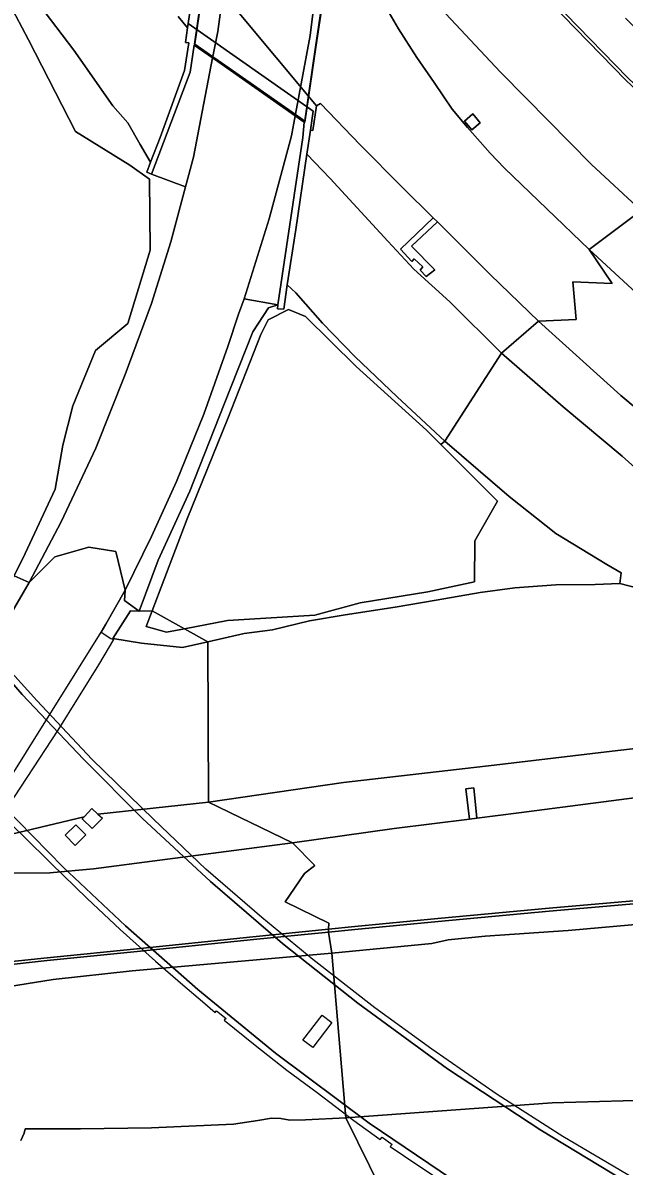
# Model space of a CAD drawing. Extents: x 157648 to 158502, y 379212 to 380938.
# Drawn here: x 158071.4 to 158157, y 379512.9 to 379675.8 of the extents above; entities that cross this region are included whole.
import ezdxf

# ---------------------------------------------------------------- set-up
doc = ezdxf.new("R2010")
doc.units = 0
for name, color, linetype in [('IMGEO_Berm_gesloten', 7, 'Continuous'), ('IMGEO_Berm_groen', 7, 'Continuous'), ('IMGEO_Berm_open', 7, 'Continuous'), ('IMGEO_Grasland_overig', 7, 'Continuous'), ('IMGEO_Groenvoorziening', 7, 'Continuous'), ('IMGEO_Moeras', 7, 'Continuous'), ('IMGEO_Muur', 7, 'Continuous'), ('IMGEO_Rijbaan_autosnelweg', 7, 'Continuous'), ('IMGEO_Rijbaan_autoweg', 7, 'Continuous'), ('IMGEO_Terreindeel_gesloten', 7, 'Continuous'), ('IMGEO_Tunneldeel', 7, 'Continuous')]:
    doc.layers.add(name, color=color, linetype=linetype)

msp = doc.modelspace()

# ---------------------------------------------------------------- linework, layer by layer
at = {"layer": 'IMGEO_Berm_gesloten'}
for points in [[(158132.54, 379511.02), (158120.67, 379519.07), (158107.36, 379529.01), (158096.28, 379538.08), (158085.98, 379547.17), (158077.13, 379555.54), (158066.38, 379566.45), (158059.87, 379573.61), (158052.52, 379582.21), (158045.53, 379590.81), (158038.11, 379600.54), (158030.81, 379610.8), (158024.58, 379620.36), (158019.26, 379628.86), (158014.05, 379637.7), (158004.98, 379655.05), (157996.62, 379673.09), (157989.38, 379691.21)], [(158006.2, 379682.67), (158009.32, 379675.01), (158013.53, 379666.14), (158018.31, 379656.17), (158022.23, 379649.49), (158028.23, 379638.9), (158035.31, 379627.22), (158041.25, 379618.34), (158048.38, 379608.19), (158054.75, 379599.66), (158062.22, 379590.57), (158071.3, 379580.1), (158079.99, 379570.89), (158088.39, 379562.43), (158098.11, 379553.47), (158108.35, 379544.63), (158119.08, 379536.14), (158131.83, 379526.8), (158145.1, 379518.08), (158156.77, 379510.97)], [(158158.3, 379511.24), (158148.26, 379517.16), (158138.91, 379523.16), (158129.61, 379529.6), (158121.49, 379535.51), (158112.68, 379542.35), (158105.42, 379548.37), (158097.44, 379555.25), (158089.96, 379562.34), (158081.25, 379570.85), (158073.35, 379579.24), (158065.3, 379588.15), (158058.32, 379596.73), (158051.87, 379604.92), (158044.52, 379615.01), (158037.75, 379625.09), (158031.81, 379634.33), (158024.83, 379646.43), (158018.88, 379657.52), (158012.4, 379670.83), (158008.6, 379679.83)], [(158068.57, 379562.76), (158071.52, 379559.87), (158075.39, 379556.02), (158080.52, 379551.05), (158085.25, 379546.65), (158090.25, 379542.15), (158094.13, 379538.78), (158096.95, 379536.38), (158098.75, 379534.81), (158098.96, 379535.07), (158100.3, 379533.95), (158100.05, 379533.73), (158104.46, 379530.19), (158108.96, 379526.63), (158113.26, 379523.45), (158118.5, 379519.43), (158122.25, 379516.72), (158122.54, 379517.06), (158123.93, 379516.04), (158123.65, 379515.76), (158127.44, 379513.2), (158133.23, 379509.33)]]:
    msp.add_lwpolyline(points, dxfattribs=at)
at = {"layer": 'IMGEO_Berm_groen'}
for points in [[(158117.56, 379692.59), (158117.03, 379688.86), (158119.66, 379685.4), (158119.22, 379685.15), (158122.52, 379678.91), (158124.87, 379674.92), (158127.46, 379670.81), (158129.91, 379667.25), (158132.49, 379663.45), (158134.69, 379660.84), (158137.92, 379657.19), (158139.93, 379655.08), (158152, 379643.47), (158159.39, 379649.06), (158152.35, 379655.61), (158143.03, 379665.02), (158139.34, 379668.79), (158129.47, 379679.37), (158121.96, 379687.51)], [(158111.8, 379657.06), (158115.14, 379653.6), (158123.34, 379644.69), (158127.04, 379640.68), (158132.16, 379636.02), (158139.5, 379628.71), (158144.77, 379633.28), (158137.95, 379639.89), (158132.3, 379645.52), (158131.64, 379646.17), (158130.39, 379647.4), (158126.71, 379643.96), (158130.04, 379640.59), (158128.81, 379639.62), (158127.92, 379640.55), (158128.34, 379641.01), (158127.1, 379642.15), (158126.76, 379641.78), (158125.12, 379643.51), (158129.8, 379647.98), (158125.44, 379652.3), (158119.41, 379658.4), (158113.77, 379664.26), (158113.18, 379663.95), (158112.66, 379660.43), (158112.31, 379660.48)], [(158136.48, 379661.54), (158135.27, 379660.53), (158134.23, 379661.77), (158135.44, 379662.79)], [(158129.8, 379647.98), (158125.12, 379643.51), (158126.76, 379641.78), (158127.1, 379642.15), (158128.34, 379641.01), (158127.92, 379640.55), (158128.81, 379639.62), (158130.04, 379640.59), (158126.71, 379643.96), (158130.39, 379647.4)], [(158087.92, 379591.99), (158089.77, 379592.03), (158094.78, 379605.11), (158100.58, 379619.41), (158105.25, 379631.36), (158106.3, 379633.47), (158109.18, 379634.95), (158111.61, 379633.96), (158118.82, 379626.83), (158128.86, 379617.74), (158130.86, 379615.72), (158131.44, 379616.21), (158124.67, 379622.48), (158118.66, 379628.25), (158114.02, 379632.99), (158110.22, 379637.32), (158108.99, 379638.46), (158108.55, 379634.98), (158107.64, 379635.05), (158107.68, 379635.59), (158106.37, 379635.18), (158104.11, 379631.78), (158100.05, 379621.44), (158095.14, 379609.06), (158090.64, 379599.26)], [(158102.89, 379636.45), (158102.07, 379634.27), (158100.58, 379629.65), (158097.14, 379620.04), (158093.27, 379610.43), (158089.67, 379602.62), (158085.93, 379594.97), (158085.83, 379593.52), (158087.92, 379591.99), (158090.64, 379599.26), (158095.14, 379609.06), (158100.05, 379621.44), (158104.11, 379631.78), (158106.37, 379635.18), (158107.68, 379635.59)], [(158057.54, 379577.48), (158059.83, 379575.8), (158067.29, 379587.55), (158072.28, 379596.06), (158070.12, 379597.03), (158068.55, 379593.9), (158064.86, 379592.1), (158061.47, 379583.59), (158058.61, 379582.08), (158045.74, 379579.41), (158054.19, 379579.87), (158057.27, 379577.66)], [(158082.06, 379563.08), (158097.79, 379564.78), (158097.73, 379587.63), (158094.09, 379586.79), (158088.26, 379587.42), (158084.18, 379588.1), (158086.68, 379592.04), (158087.92, 379591.99), (158085.83, 379593.52), (158085.93, 379594.97), (158083.2, 379590.15), (158082.53, 379588.98), (158083.88, 379588.09), (158084.27, 379587.93), (158082.9, 379585.61), (158082.16, 379584.35), (158076.37, 379575.04), (158067.5, 379561.57), (158066.08, 379559.66), (158067.51, 379559.72), (158080.1, 379562.69), (158081.21, 379563.87)], [(158182.24, 379575.22), (158171.35, 379573.89), (158155.26, 379572.04), (158138.47, 379570.05), (158117.04, 379567.6), (158097.79, 379564.78), (158109.76, 379559), (158124.24, 379561.04), (158134.94, 379562.37), (158134.44, 379566.67), (158135.59, 379566.81), (158136.02, 379562.5), (158141.96, 379563.24), (158163.53, 379566.05), (158176.09, 379567.8), (158182.84, 379568.81), (158182.71, 379570.41), (158182.59, 379573.73), (158182.35, 379575.08)], [(158136.02, 379562.5), (158135.59, 379566.81), (158134.44, 379566.67), (158134.94, 379562.37)], [(158097.79, 379564.78), (158082.06, 379563.08), (158082.7, 379562.48), (158081.24, 379561.02), (158079.84, 379562.42), (158080.1, 379562.69), (158067.51, 379559.72), (158066.08, 379559.66), (158063.37, 379555.99), (158069.49, 379556.81), (158069.76, 379554.65), (158075.2, 379554.72), (158081.43, 379555.26), (158109.76, 379559)], [(158078.82, 379558.6), (158077.42, 379560.1), (158078.94, 379561.55), (158080.36, 379560.14)], [(158115.36, 379543.28), (158129.62, 379544.67), (158131.94, 379545.19), (158137.2, 379545.71), (158149.02, 379546.5), (158160.18, 379547.48), (158169.53, 379548.43), (158179.78, 379549.07), (158183.68, 379549.15), (158183.97, 379549.16), (158184.15, 379549.4), (158184.15, 379549.78), (158184.13, 379550.47), (158183.87, 379550.45), (158183.66, 379552.15), (158175.58, 379551.73), (158159.95, 379550.43), (158146.3, 379549.24), (158130.49, 379547.79), (158118.63, 379546.66), (158114.88, 379546.28)], [(158046.36, 379536.03), (158047.4, 379535.6), (158048.23, 379535.41), (158052.8, 379535.36), (158065.63, 379537.25), (158067.94, 379538.3), (158075.69, 379539.52), (158086.93, 379540.76), (158115.36, 379543.28), (158114.88, 379546.28), (158104.23, 379545.22), (158088.13, 379543.54), (158074.84, 379542.21), (158067.58, 379541.41), (158057.28, 379540.03), (158057.56, 379537.85), (158046.9, 379536.59)]]:
    msp.add_lwpolyline(points, close=True, dxfattribs=at)
for points in [[(158065.83, 379685.35), (158072.2, 379673.34), (158078.89, 379660.3), (158086.62, 379655.47), (158089.4, 379653.51), (158089.5, 379643.38), (158086.32, 379632.94), (158081.74, 379629.1), (158078.47, 379621.23), (158077.08, 379615.63), (158076, 379609.37), (158071.73, 379600.21), (158070.12, 379597.03), (158072.28, 379596.06), (158076.84, 379604.72), (158081.76, 379615.2), (158085.95, 379625.67), (158089.67, 379635.78), (158092.44, 379644.58), (158094.53, 379652.43), (158089.68, 379654.23), (158089.02, 379654.48), (158089.57, 379655.92), (158088.08, 379658.46), (158086.32, 379661.52), (158084.21, 379663.93), (158078.64, 379671.85), (158071.99, 379680.65)], [(158093.48, 379676.68), (158094.82, 379675.06), (158094.91, 379675.65), (158096.21, 379684.36)], [(158148.61, 379677.03), (158157.48, 379667.91), (158169.85, 379656.21), (158173.96, 379659.89), (158169.31, 379664.3), (158165.48, 379667.78), (158161.1, 379672.43), (158157.17, 379676.42)], [(158159.39, 379649.06), (158152, 379643.47), (158161.15, 379635.01)], [(158165.25, 379615.4), (158156.49, 379622.67), (158144.77, 379633.28), (158139.5, 379628.71), (158148.31, 379621.08), (158156.71, 379614.04), (158163.02, 379608.38)], [(158168.43, 379522.58), (158156.85, 379522.24), (158146.72, 379521.98), (158117.34, 379519.83), (158129.2, 379495.76)], [(158129.2, 379495.76), (158117.34, 379519.83), (158111.6, 379519.52), (158109.37, 379519.48), (158108.09, 379519.72), (158106.78, 379519.78), (158104.83, 379519.46), (158101.38, 379518.94), (158089.67, 379518.41), (158079.58, 379518.26), (158071.72, 379518.28), (158071.57, 379517.66), (158071.09, 379516.6)]]:
    msp.add_lwpolyline(points, dxfattribs=at)
at = {"layer": 'IMGEO_Berm_open'}
for points in [[(158098.43, 379670.98), (158099.12, 379674.52), (158101.75, 379693.92), (158102.76, 379713.38), (158102.06, 379732.78), (158099.8, 379750.98), (158096.63, 379752.18), (158098.76, 379736.01), (158099.68, 379713.46), (158097.39, 379683.23), (158095.88, 379672.76)], [(158113.55, 379745.78), (158114.93, 379733.09), (158115.53, 379713.55), (158114.73, 379694.05), (158112.29, 379673.95), (158110.18, 379662.74), (158111.5, 379661.82), (158113.04, 379672.3), (158115.9, 379691.42), (158117.04, 379716.81), (158116.32, 379729.98), (158114.89, 379744.03), (158114.76, 379745.32)], [(158089.68, 379654.23), (158094.53, 379652.43), (158095.65, 379656.65), (158098.39, 379670.76), (158095.75, 379672.6), (158095.19, 379668.74)], [(158102.89, 379636.45), (158107.68, 379635.59), (158111.24, 379659.42), (158111.44, 379661.61), (158110.14, 379662.53), (158109.6, 379659.66), (158106.44, 379647.86)]]:
    msp.add_lwpolyline(points, close=True, dxfattribs=at)
at = {"layer": 'IMGEO_Grasland_overig'}
for points in [[(158131.44, 379616.21), (158139.5, 379628.71), (158132.16, 379636.02), (158127.04, 379640.68), (158123.34, 379644.69), (158115.14, 379653.6), (158111.8, 379657.06), (158110.25, 379646.32), (158108.99, 379638.46), (158110.22, 379637.32), (158114.02, 379632.99), (158118.66, 379628.25), (158124.67, 379622.48)], [(158156.35, 379595.94), (158156.56, 379597.46), (158154.51, 379598.63), (158147.26, 379603.02), (158140.6, 379608.33), (158131.44, 379616.21), (158130.86, 379615.72), (158138.93, 379607.62), (158135.74, 379602), (158135.65, 379596.14), (158129.05, 379594.72), (158119.39, 379593.15), (158112.93, 379591.42), (158101.33, 379590.68), (158100.51, 379590.63), (158094.41, 379589.47), (158097.73, 379587.63), (158102.87, 379588.8), (158106.9, 379589.34), (158112.17, 379590.61), (158117.25, 379591.44), (158124.36, 379592.57), (158130.22, 379593.53), (158136.49, 379594.63), (158141.43, 379595.31), (158147.24, 379595.73), (158152.87, 379595.76)], [(158097.73, 379587.63), (158097.79, 379564.78), (158117.04, 379567.6), (158138.47, 379570.05), (158155.26, 379572.04), (158171.35, 379573.89), (158182.24, 379575.22), (158189.29, 379587.35), (158156.35, 379595.94), (158152.87, 379595.76), (158147.24, 379595.73), (158141.43, 379595.31), (158136.49, 379594.63), (158130.22, 379593.53), (158124.36, 379592.57), (158117.25, 379591.44), (158112.17, 379590.61), (158106.9, 379589.34), (158102.87, 379588.8)], [(158089.77, 379592.03), (158087.92, 379591.99), (158086.68, 379592.04), (158084.18, 379588.1), (158088.26, 379587.42), (158094.09, 379586.79), (158097.73, 379587.63), (158094.41, 379589.47), (158091.82, 379588.98), (158088.91, 379589.78)]]:
    msp.add_lwpolyline(points, close=True, dxfattribs=at)
at = {"layer": 'IMGEO_Groenvoorziening'}
for points in [[(158071.99, 379680.65), (158078.64, 379671.85), (158084.21, 379663.93), (158086.32, 379661.52), (158088.08, 379658.46), (158089.57, 379655.92), (158090.91, 379659.45), (158094.4, 379668.96), (158095.03, 379672.9), (158094.51, 379672.97), (158094.82, 379675.06), (158093.48, 379676.68)], [(158160.18, 379547.48), (158149.02, 379546.5), (158137.2, 379545.71), (158131.94, 379545.19), (158129.62, 379544.67), (158115.36, 379543.28), (158117.34, 379519.83), (158146.72, 379521.98), (158156.85, 379522.24), (158168.43, 379522.58)], [(158071.09, 379516.6), (158071.57, 379517.66), (158071.72, 379518.28), (158079.58, 379518.26), (158089.67, 379518.41), (158101.38, 379518.94), (158104.83, 379519.46), (158106.78, 379519.78), (158108.09, 379519.72), (158109.37, 379519.48), (158111.6, 379519.52), (158117.34, 379519.83), (158115.36, 379543.28), (158086.93, 379540.76), (158075.69, 379539.52), (158067.94, 379538.3)]]:
    msp.add_lwpolyline(points, dxfattribs=at)
for points in [[(158139.5, 379628.71), (158131.44, 379616.21), (158140.6, 379608.33), (158147.26, 379603.02), (158154.51, 379598.63), (158156.56, 379597.46), (158156.35, 379595.94), (158189.29, 379587.35), (158188.56, 379588.32), (158186.21, 379590.58), (158180.21, 379594.85), (158169.67, 379603.24), (158163.02, 379608.38), (158156.71, 379614.04), (158148.31, 379621.08)], [(158115.38, 379533.38), (158112.64, 379529.82), (158111.25, 379530.88), (158113.99, 379534.44)]]:
    msp.add_lwpolyline(points, close=True, dxfattribs=at)
at = {"layer": 'IMGEO_Moeras'}
msp.add_lwpolyline([(158030.22, 379677.82), (158027.3, 379667.55), (158024.11, 379656.84), (158020.08, 379646.71), (158019.32, 379644.06), (158025.49, 379635.87), (158030.39, 379627.36), (158032.86, 379623.87), (158029.02, 379618.33), (158032.78, 379613.77), (158070.12, 379597.03), (158071.73, 379600.21), (158076, 379609.37), (158077.08, 379615.63), (158078.47, 379621.23), (158081.74, 379629.1), (158086.32, 379632.94), (158089.5, 379643.38), (158089.4, 379653.51), (158086.62, 379655.47), (158078.89, 379660.3), (158072.2, 379673.34), (158065.83, 379685.35)], dxfattribs=at)
for points in [[(158089.77, 379592.03), (158094.41, 379589.47), (158100.51, 379590.63), (158101.33, 379590.68), (158112.93, 379591.42), (158119.39, 379593.15), (158129.05, 379594.72), (158135.65, 379596.14), (158135.74, 379602), (158138.93, 379607.62), (158130.86, 379615.72), (158128.86, 379617.74), (158118.82, 379626.83), (158111.61, 379633.96), (158109.18, 379634.95), (158106.3, 379633.47), (158105.25, 379631.36), (158100.58, 379619.41), (158094.78, 379605.11)], [(158094.41, 379589.47), (158089.77, 379592.03), (158088.91, 379589.78), (158091.82, 379588.98)]]:
    msp.add_lwpolyline(points, close=True, dxfattribs=at)
at = {"layer": 'IMGEO_Muur'}
msp.add_lwpolyline([(158094.91, 379675.65), (158094.82, 379675.06), (158094.51, 379672.97), (158095.03, 379672.9), (158094.4, 379668.96), (158090.91, 379659.45), (158089.57, 379655.92), (158089.02, 379654.48), (158089.68, 379654.23), (158095.19, 379668.74), (158095.75, 379672.6), (158098.39, 379670.76), (158099.12, 379670.25), (158110.14, 379662.53), (158111.44, 379661.61), (158111.24, 379659.42), (158107.68, 379635.59), (158107.64, 379635.05), (158108.55, 379634.98), (158108.99, 379638.46), (158110.25, 379646.32), (158111.8, 379657.06), (158112.31, 379660.48), (158112.72, 379663.2)], close=True, dxfattribs=at)
at = {"layer": 'IMGEO_Rijbaan_autosnelweg'}
for points in [[(158113.55, 379745.78), (158100.72, 379750.63), (158099.8, 379750.98), (158102.06, 379732.78), (158102.76, 379713.38), (158101.75, 379693.92), (158099.12, 379674.52), (158098.43, 379670.98), (158099.16, 379670.46), (158110.18, 379662.74), (158112.29, 379673.95), (158114.73, 379694.05), (158115.53, 379713.55), (158114.93, 379733.09)], [(158138.96, 379687.4), (158138.83, 379687.53), (158126.67, 379701.71), (158126.34, 379701.48), (158138.53, 379687.25), (158148.27, 379676.77), (158157.2, 379667.6), (158169.54, 379655.92), (158169.85, 379656.21), (158157.48, 379667.91), (158148.61, 379677.03), (158139.73, 379686.57)], [(158085.93, 379594.97), (158089.67, 379602.62), (158093.27, 379610.43), (158097.14, 379620.04), (158100.58, 379629.65), (158102.07, 379634.27), (158102.89, 379636.45), (158106.44, 379647.86), (158109.6, 379659.66), (158110.14, 379662.53), (158099.12, 379670.25), (158098.39, 379670.76), (158095.65, 379656.65), (158094.53, 379652.43), (158092.44, 379644.58), (158089.67, 379635.78), (158085.95, 379625.67), (158081.76, 379615.2), (158076.84, 379604.72), (158072.28, 379596.06), (158075.94, 379599.7), (158080.78, 379601.1), (158084.63, 379600.48)], [(158134.94, 379562.37), (158124.24, 379561.04), (158109.76, 379559), (158112.96, 379555.74), (158111.49, 379554.62), (158108.73, 379550.6), (158114.93, 379547.56), (158114.9, 379546.71), (158118.63, 379547.09), (158130.45, 379548.21), (158146.3, 379549.67), (158159.92, 379550.85), (158175.56, 379552.11), (158175.58, 379551.73), (158183.66, 379552.15), (158186.99, 379552.48), (158186.58, 379557.55), (158186.29, 379561.29), (158185.67, 379569.06), (158182.84, 379568.81), (158176.09, 379567.8), (158163.53, 379566.05), (158141.96, 379563.24), (158136.02, 379562.5)], [(158067.58, 379541.41), (158067.51, 379541.83), (158074.82, 379542.62), (158088.09, 379543.96), (158104.14, 379545.61), (158114.9, 379546.71), (158114.93, 379547.56), (158108.73, 379550.6), (158111.49, 379554.62), (158112.96, 379555.74), (158109.76, 379559), (158081.43, 379555.26), (158075.2, 379554.72), (158069.76, 379554.65), (158065.58, 379554.22), (158057.98, 379545.22), (158053.23, 379539.6), (158057.28, 379540.03)], [(158114.88, 379546.28), (158118.63, 379546.66), (158130.49, 379547.79), (158146.3, 379549.24), (158159.95, 379550.43), (158175.58, 379551.73), (158175.56, 379552.11), (158159.92, 379550.85), (158146.3, 379549.67), (158130.45, 379548.21), (158118.63, 379547.09), (158114.9, 379546.71)], [(158114.9, 379546.71), (158104.14, 379545.61), (158088.09, 379543.96), (158074.82, 379542.62), (158067.51, 379541.83), (158067.58, 379541.41), (158074.84, 379542.21), (158088.13, 379543.54), (158104.23, 379545.22), (158114.88, 379546.28)]]:
    msp.add_lwpolyline(points, close=True, dxfattribs=at)
for points in [[(158096.21, 379684.36), (158113.18, 379663.95), (158113.77, 379664.26), (158119.41, 379658.4), (158125.44, 379652.3), (158129.8, 379647.98), (158130.39, 379647.4), (158131.64, 379646.17), (158132.3, 379645.52), (158137.95, 379639.89), (158144.77, 379633.28), (158150.14, 379633.53), (158149.67, 379638.88), (158155.26, 379638.62), (158152, 379643.47), (158139.93, 379655.08), (158137.92, 379657.19), (158134.69, 379660.84), (158132.49, 379663.45), (158129.91, 379667.25), (158127.46, 379670.81), (158124.87, 379674.92), (158122.52, 379678.91)], [(158129.47, 379679.37), (158139.34, 379668.79), (158143.03, 379665.02), (158152.35, 379655.61), (158159.39, 379649.06), (158161.21, 379648.69), (158163.32, 379651.55), (158167.25, 379652.95), (158169.54, 379655.92), (158157.2, 379667.6), (158148.27, 379676.77)], [(158161.15, 379635.01), (158152, 379643.47), (158155.26, 379638.62), (158149.67, 379638.88), (158150.14, 379633.53), (158144.77, 379633.28), (158156.49, 379622.67), (158165.25, 379615.4)], [(158068.42, 379566.39), (158082.53, 379588.98), (158083.2, 379590.15), (158085.93, 379594.97), (158084.63, 379600.48), (158080.78, 379601.1), (158075.94, 379599.7), (158072.28, 379596.06), (158067.29, 379587.55)]]:
    msp.add_lwpolyline(points, dxfattribs=at)
at = {"layer": 'IMGEO_Rijbaan_autoweg'}
for points in [[(157989.38, 379691.21), (157996.62, 379673.09), (158004.98, 379655.05), (158014.05, 379637.7), (158019.26, 379628.86), (158024.58, 379620.36), (158030.81, 379610.8), (158038.11, 379600.54), (158045.53, 379590.81), (158052.52, 379582.21), (158059.87, 379573.61), (158066.38, 379566.45), (158077.13, 379555.54), (158085.98, 379547.17), (158096.28, 379538.08), (158107.36, 379529.01), (158120.67, 379519.07), (158132.54, 379511.02)], [(158156.77, 379510.97), (158145.1, 379518.08), (158131.83, 379526.8), (158119.08, 379536.14), (158108.35, 379544.63), (158098.11, 379553.47), (158088.39, 379562.43), (158079.99, 379570.89), (158071.3, 379580.1), (158062.22, 379590.57), (158054.75, 379599.66), (158048.38, 379608.19), (158041.25, 379618.34), (158035.31, 379627.22), (158028.23, 379638.9), (158022.23, 379649.49), (158018.31, 379656.17), (158013.53, 379666.14), (158009.32, 379675.01), (158006.2, 379682.67)]]:
    msp.add_lwpolyline(points, dxfattribs=at)
at = {"layer": 'IMGEO_Terreindeel_gesloten'}
for points in [[(158096.21, 379684.36), (158094.91, 379675.65), (158112.72, 379663.2), (158112.31, 379660.48), (158112.66, 379660.43), (158113.18, 379663.95)], [(158136.48, 379661.54), (158135.44, 379662.79), (158134.23, 379661.77), (158135.27, 379660.53)]]:
    msp.add_lwpolyline(points, close=True, dxfattribs=at)
at = {"layer": 'IMGEO_Tunneldeel'}
msp.add_lwpolyline([(158113.14, 379672.28), (158116.01, 379691.41), (158117.14, 379716.81), (158116.42, 379729.99), (158114.99, 379744.04), (158114.85, 379745.39), (158096.51, 379752.33), (158098.66, 379736), (158099.58, 379713.46), (158097.29, 379683.24), (158095.77, 379672.72), (158111.57, 379661.64)], close=True, dxfattribs=at)

doc.saveas('drawing.dxf')
